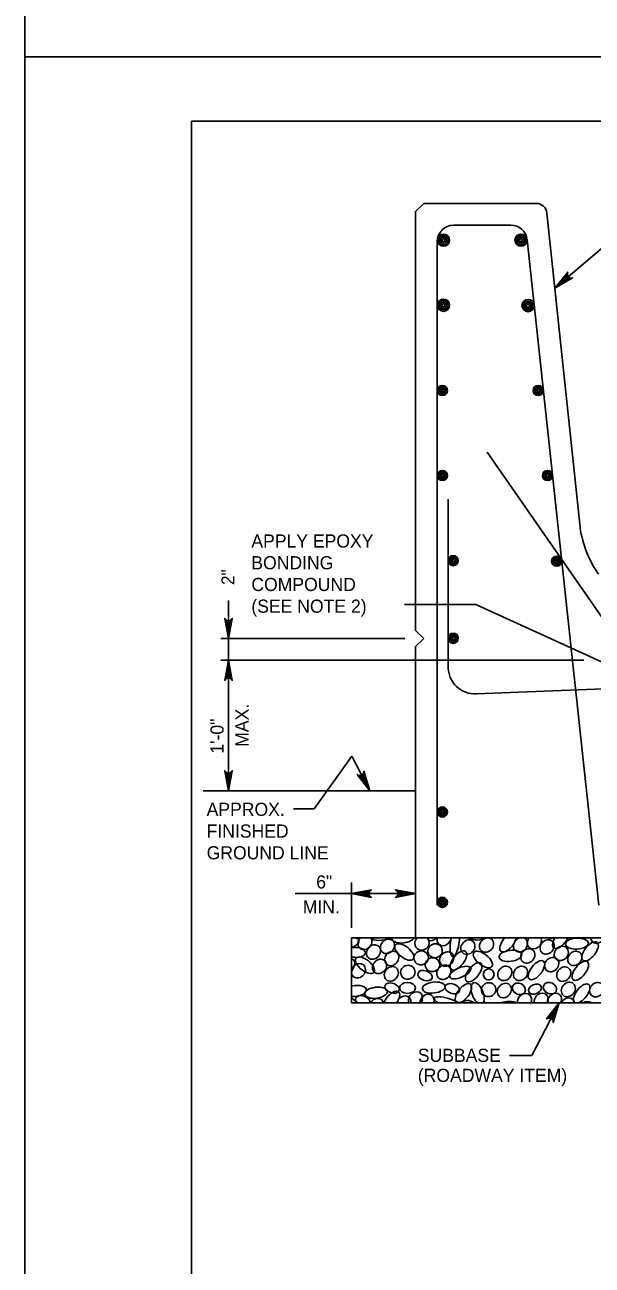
# Model space of a CAD drawing. Extents: x 638167 to 640248, y 296544 to 298920.
# Drawn here: x 638166.8 to 638299.4, y 297450.3 to 297740 of the extents above; entities that cross this region are included whole.
import ezdxf

# ---------------------------------------------------------------- set-up
doc = ezdxf.new("R2010")
doc.units = 0
for name, color, linetype in [('1', 7, 'Continuous'), ('50', 7, 'Continuous'), ('PLT-BNDY', 7, 'Continuous')]:
    doc.layers.add(name, color=color, linetype=linetype)

# ---------------------------------------------------------------- blocks, each defined once
blk = doc.blocks.new('BAR')
at = {"layer": '50'}
for radius in [2, 1.5, 1, 0.5]:
    blk.add_circle((0, 0), radius, dxfattribs=at)

msp = doc.modelspace()

# ---------------------------------------------------------------- linework, layer by layer
at = {"layer": '1'}
for p, q in [((638991.78, 297717.48), (638205.78, 297717.48)), ((638205.78, 297717.48), (638205.78, 297153.48)), ((638260.02, 297698.27), (638258.12, 297696.37)), ((638260.02, 297698.27), (638286.31, 297698.27)), ((638258.12, 297696.37), (638258.12, 297598.58)), ((638288.84, 297696), (638296.49, 297623.41)), ((638267.01, 297693.19), (638280.41, 297693.19)), ((638263.2, 297534.44), (638263.2, 297689.38)), ((638284.2, 297689.79), (638300.97, 297534.44)), ((638305.6, 297691.19), (638290.68, 297678.5)), ((638274.84, 297640.17), (638304.14, 297598.09)), ((638265.74, 297590.07), (638265.74, 297629.18)), ((638214.41, 297561.11), (638214.41, 297605.58)), ((638255.51, 297604.62), (638272.2, 297604.62)), ((638272.2, 297604.62), (638322.73, 297581.54)), ((638212.6, 297596.67), (638255.59, 297596.67)), ((638258.12, 297598.58), (638260.02, 297596.67)), ((638258.12, 297594.77), (638260.02, 297596.67)), ((638258.12, 297594.77), (638258.12, 297526.82)), ((638212.6, 297591.59), (638297.44, 297591.59)), ((638272.34, 297583.72), (638350.27, 297586.84)), ((638234.44, 297556.9), (638243.22, 297569.24)), ((638243.22, 297569.24), (638247.41, 297561.11)), ((638208.45, 297561.11), (638258.12, 297561.11)), ((638229.62, 297556.9), (638234.44, 297556.9)), ((638243.12, 297529.08), (638243.12, 297539.74)), ((638229.99, 297537.1), (638258.12, 297537.1)), ((638243.12, 297526.82), (638243.12, 297511.58)), ((638243.12, 297526.82), (638258.12, 297526.82)), ((638258.12, 297526.82), (638326.7, 297526.82)), ((638347.03, 297511.58), (638243.12, 297511.58)), ((638285.3, 297499.31), (638291.71, 297511.58)), ((638280.11, 297499.31), (638285.3, 297499.31))]:
    msp.add_line(p, q, dxfattribs=at)
for points in [[(638290.68, 297678.5), (638293.69, 297682.22), (638293.63, 297682), (638293.58, 297681.79), (638293.61, 297681.61), (638293.64, 297681.43), (638293.72, 297681.29), (638293.8, 297681.15), (638293.92, 297681.05), (638294.05, 297680.95), (638294.22, 297680.89), (638294.39, 297680.83), (638294.61, 297680.85), (638294.83, 297680.87), (638290.68, 297678.5), (638294.61, 297680.85), (638294.39, 297680.83), (638290.68, 297678.5), (638294.22, 297680.89), (638294.05, 297680.95), (638290.68, 297678.5), (638293.92, 297681.05), (638293.8, 297681.15), (638290.68, 297678.5), (638293.72, 297681.29), (638293.64, 297681.43), (638290.68, 297678.5), (638293.61, 297681.61), (638293.58, 297681.79), (638290.68, 297678.5), (638293.63, 297682)], [(638214.41, 297596.67), (638213.53, 297601.37), (638213.65, 297601.19), (638213.78, 297601.01), (638213.94, 297600.92), (638214.1, 297600.82), (638214.25, 297600.8), (638214.41, 297600.77), (638214.57, 297600.8), (638214.73, 297600.82), (638214.88, 297600.92), (638215.04, 297601.01), (638215.17, 297601.19), (638215.29, 297601.37), (638214.41, 297596.67), (638215.17, 297601.19), (638215.04, 297601.01), (638214.41, 297596.67), (638214.88, 297600.92), (638214.73, 297600.82), (638214.41, 297596.67), (638214.57, 297600.8), (638214.41, 297600.77), (638214.41, 297596.67), (638214.25, 297600.8), (638214.1, 297600.82), (638214.41, 297596.67), (638213.94, 297600.92), (638213.78, 297601.01), (638214.41, 297596.67), (638213.65, 297601.19)], [(638214.41, 297591.59), (638215.29, 297586.9), (638215.17, 297587.08), (638215.04, 297587.26), (638214.88, 297587.35), (638214.73, 297587.45), (638214.57, 297587.47), (638214.41, 297587.5), (638214.25, 297587.47), (638214.1, 297587.45), (638213.94, 297587.35), (638213.78, 297587.26), (638213.65, 297587.08), (638213.53, 297586.9), (638214.41, 297591.59), (638213.65, 297587.08), (638213.78, 297587.26), (638214.41, 297591.59), (638213.94, 297587.35), (638214.1, 297587.45), (638214.41, 297591.59), (638214.25, 297587.47), (638214.41, 297587.5), (638214.41, 297591.59), (638214.57, 297587.47), (638214.73, 297587.45), (638214.41, 297591.59), (638214.88, 297587.35), (638215.04, 297587.26), (638214.41, 297591.59), (638215.17, 297587.08)], [(638214.41, 297561.11), (638213.53, 297565.81), (638213.65, 297565.63), (638213.78, 297565.45), (638213.94, 297565.36), (638214.1, 297565.26), (638214.25, 297565.24), (638214.41, 297565.21), (638214.57, 297565.24), (638214.73, 297565.26), (638214.88, 297565.36), (638215.04, 297565.45), (638215.17, 297565.63), (638215.29, 297565.81), (638214.41, 297561.11), (638215.17, 297565.63), (638215.04, 297565.45), (638214.41, 297561.11), (638214.88, 297565.36), (638214.73, 297565.26), (638214.41, 297561.11), (638214.57, 297565.24), (638214.41, 297565.21), (638214.41, 297561.11), (638214.25, 297565.24), (638214.1, 297565.26), (638214.41, 297561.11), (638213.94, 297565.36), (638213.78, 297565.45), (638214.41, 297561.11), (638213.65, 297565.63)], [(638247.41, 297561.11), (638244.48, 297564.89), (638244.67, 297564.78), (638244.86, 297564.68), (638245.05, 297564.67), (638245.23, 297564.66), (638245.38, 297564.71), (638245.54, 297564.75), (638245.66, 297564.85), (638245.79, 297564.95), (638245.89, 297565.1), (638245.99, 297565.26), (638246.01, 297565.48), (638246.04, 297565.69), (638247.41, 297561.11), (638246.01, 297565.48), (638245.99, 297565.26), (638247.41, 297561.11), (638245.89, 297565.1), (638245.79, 297564.95), (638247.41, 297561.11), (638245.66, 297564.85), (638245.54, 297564.75), (638247.41, 297561.11), (638245.38, 297564.71), (638245.23, 297564.66), (638247.41, 297561.11), (638245.05, 297564.67), (638244.86, 297564.68), (638247.41, 297561.11), (638244.67, 297564.78)], [(638243.12, 297537.1), (638247.81, 297536.22), (638247.63, 297536.34), (638247.45, 297536.47), (638247.36, 297536.63), (638247.26, 297536.79), (638247.24, 297536.94), (638247.21, 297537.1), (638247.24, 297537.26), (638247.26, 297537.42), (638247.36, 297537.57), (638247.45, 297537.73), (638247.63, 297537.86), (638247.81, 297537.98), (638243.12, 297537.1), (638247.63, 297537.86), (638247.45, 297537.73), (638243.12, 297537.1), (638247.36, 297537.57), (638247.26, 297537.42), (638243.12, 297537.1), (638247.24, 297537.26), (638247.21, 297537.1), (638243.12, 297537.1), (638247.24, 297536.94), (638247.26, 297536.79), (638243.12, 297537.1), (638247.36, 297536.63), (638247.45, 297536.47), (638243.12, 297537.1), (638247.63, 297536.34)], [(638258.12, 297537.1), (638253.42, 297536.22), (638253.6, 297536.34), (638253.78, 297536.47), (638253.87, 297536.63), (638253.97, 297536.79), (638253.99, 297536.94), (638254.02, 297537.1), (638253.99, 297537.26), (638253.97, 297537.42), (638253.87, 297537.57), (638253.78, 297537.73), (638253.6, 297537.86), (638253.42, 297537.98), (638258.12, 297537.1), (638253.6, 297537.86), (638253.78, 297537.73), (638258.12, 297537.1), (638253.87, 297537.57), (638253.97, 297537.42), (638258.12, 297537.1), (638253.99, 297537.26), (638254.02, 297537.1), (638258.12, 297537.1), (638253.99, 297536.94), (638253.97, 297536.79), (638258.12, 297537.1), (638253.87, 297536.63), (638253.78, 297536.47), (638258.12, 297537.1), (638253.6, 297536.34)], [(638291.71, 297511.58), (638290.31, 297507.01), (638290.29, 297507.23), (638290.26, 297507.45), (638290.16, 297507.6), (638290.07, 297507.76), (638289.94, 297507.86), (638289.81, 297507.95), (638289.66, 297508), (638289.51, 297508.05), (638289.32, 297508.04), (638289.14, 297508.03), (638288.95, 297507.93), (638288.75, 297507.83), (638291.71, 297511.58), (638288.95, 297507.93), (638289.14, 297508.03), (638291.71, 297511.58), (638289.32, 297508.04), (638289.51, 297508.05), (638291.71, 297511.58), (638289.66, 297508), (638289.81, 297507.95), (638291.71, 297511.58), (638289.94, 297507.86), (638290.07, 297507.76), (638291.71, 297511.58), (638290.16, 297507.6), (638290.26, 297507.45), (638291.71, 297511.58), (638290.29, 297507.23)]]:
    msp.add_lwpolyline(points, dxfattribs=at)
for centre, radius, start, end in [((638286.31, 297695.73), 2.54, 6.0207, 90), ((638267.01, 297689.38), 3.81, 90, 180), ((638280.41, 297689.38), 3.81, 6.1633, 90), ((638321.44, 297626.04), 25.08, 186.0207, 214.8545), ((638272.09, 297590.07), 6.35, 180, 272.2906)]:
    msp.add_arc(centre, radius, start, end, dxfattribs=at)
for centre, major_axis, ratio in [((638274.72, 297525.09), (1.2, 1.35), 0.844245), ((638248.29, 297523.45), (1.2, 1.35), 0.844245), ((638251.56, 297524.78), (1.2, 1.35), 0.844245), ((638255.5, 297523.48), (-2.1, 1.65), 0.479042), ((638262.69, 297523.75), (-1.58, -0.63), 0.948581), ((638268.16, 297521.5), (-1.65, -2.1), 0.479042), ((638270.36, 297524.61), (1.2, 1.35), 0.844245), ((638284.36, 297522.55), (1.2, 1.35), 0.844245), ((638288.88, 297524.65), (1.2, 1.35), 0.844245), ((638292.19, 297523.15), (1.2, 1.35), 0.844245), ((638295.84, 297525.44), (-2.67, -0.09), 0.479042), ((638298.92, 297523.62), (-1.65, -2.1), 0.479042), ((638246.3, 297520.38), (-2.1, 1.65), 0.479042), ((638249.71, 297520.12), (1.2, 1.35), 0.844245), ((638252.55, 297521.95), (1.2, 1.35), 0.844245), ((638259.43, 297522.1), (-1.58, -0.63), 0.948581), ((638262.07, 297520.51), (-1.58, -0.63), 0.948581), ((638265.41, 297521.83), (1.2, 1.35), 0.844245), ((638271.7, 297518.73), (-1.65, -2.1), 0.479042), ((638273.86, 297521.72), (-2.1, 1.65), 0.479042), ((638280.29, 297522.57), (-2.65, -0.32), 0.479042), ((638286.37, 297519.23), (-1.65, -2.1), 0.479042), ((638289.95, 297520.52), (1.2, 1.35), 0.844245), ((638295.35, 297521.99), (1.2, 1.35), 0.844245), ((638296.64, 297519.08), (-1.65, -2.1), 0.479042), ((638252.46, 297518.37), (1.2, 1.35), 0.844245), ((638256.32, 297518.75), (-1.58, -0.63), 0.948581), ((638260.35, 297517.95), (1.65, -0.58), 0.646802), ((638264.73, 297518.74), (1.2, 1.35), 0.844245), ((638268.57, 297518.68), (2.45, 1.04), 0.422273), ((638275.21, 297518.23), (0, 1.28), 0.982495), ((638278.97, 297518.47), (1.2, 1.35), 0.844245), ((638282.66, 297518.48), (1.2, 1.35), 0.844245), ((638292.76, 297518.3), (1.2, 1.35), 0.844245), ((638248.89, 297513.96), (-2.65, -0.32), 0.479042), ((638252.64, 297515.06), (1.65, -0.58), 0.646802), ((638256.22, 297515.08), (1.88, 0), 0.671766), ((638262.36, 297515.17), (-2.65, -0.32), 0.479042), ((638266.73, 297514.9), (1.65, -0.58), 0.646802), ((638269.3, 297513.86), (-1.65, -2.1), 0.479042), ((638275.21, 297514.67), (-1.58, -0.63), 0.948581), ((638278.88, 297514.48), (1.2, 1.35), 0.844245), ((638282.27, 297514.87), (1.43, -0.74), 0.796199), ((638286.05, 297514.8), (1.44, 0.65), 0.687276), ((638289.53, 297515.02), (1.43, -0.74), 0.796199), ((638293.83, 297514.72), (1.2, 1.35), 0.844245), ((638300.47, 297514.66), (1.2, 1.35), 0.844245)]:
    msp.add_ellipse(centre, major_axis=major_axis, ratio=ratio, dxfattribs=at)
for centre, major_axis, ratio, start_param, end_param in [((638242.24, 297525.69), (-2.65, -0.32), 0.479042, 1.851051, 3.93573), ((638244.14, 297523.38), (2.29, -0.09), 0.504072, 4.266987, 8.340818), ((638246.28, 297525.73), (1.2, 1.35), 0.844245, 1.507225, 6.063614), ((638249.8, 297527.45), (-2.67, -0.09), 0.479042, 0.445127, 2.562273), ((638255.25, 297526.88), (-2.65, -0.32), 0.479042, 6.077456, 9.139542), ((638259.62, 297525.53), (-1.58, -0.63), 0.948581, 4.966361, 9.943583), ((638262.85, 297528.34), (-1.65, -2.1), 0.479042, 5.814752, 7.471574), ((638264.79, 297526.62), (1.2, 1.35), 0.844245, 2.093846, 5.476993), ((638267.35, 297525.93), (0.54, 3.56), 0.282192, 1.36058, 5.008806), ((638271.56, 297527.73), (-2.54, 0.83), 0.479042, 1.263731, 3.078451), ((638279.74, 297525.72), (-1.65, -2.1), 0.479042, 4.559199, 8.727126), ((638282.63, 297525.16), (1.2, 1.35), 0.844245, 0.819325, 6.751515), ((638285.9, 297525.87), (1.2, 1.35), 0.844245, 1.614664, 5.956176), ((638288.43, 297528.55), (-2.1, 1.65), 0.479042, 2.126661, 3.061467), ((638292.07, 297526.52), (-1.65, -2.1), 0.479042, 4.934449, 8.351876), ((638297.11, 297528.37), (1.2, 1.35), 0.844245, 3.373222, 4.197617), ((638300.7, 297527.18), (1.2, 1.35), 0.844245, 2.425749, 5.14509), ((638241.96, 297519.53), (-1.65, -2.1), 0.479042, 1.666117, 3.522011), ((638244.77, 297519.08), (1.2, 1.35), 0.844245, 2.442521, 8.604653), ((638243.98, 297514.36), (-2.65, -0.32), 0.479042, 1.184089, 4.984236), ((638272.63, 297513.82), (0.99, -2.48), 0.479042, 0.297424, 5.606326), ((638296.95, 297513.79), (-1.65, -2.1), 0.479042, 0.559191, 6.443949), ((638243.3, 297511.03), (-2.1, 1.65), 0.479042, 4.457385, 5.153399), ((638245.78, 297512.07), (1.65, -0.58), 0.646802, 0.084034, 4.056546), ((638249.01, 297510.95), (1.2, 1.35), 0.844245, 5.741601, 8.112423), ((638252.49, 297512.12), (-1.65, -2.1), 0.479042, 1.689834, 5.313306), ((638255.41, 297511.53), (1.2, 1.35), 0.844245, 5.390727, 8.463297), ((638258.12, 297512.52), (1.2, 1.35), 0.844245, 4.770959, 9.083065), ((638260.8, 297511.91), (1.2, 1.35), 0.844245, 5.164104, 8.689921), ((638265.89, 297511.54), (3.41, -1.15), 0.282192, 0.907202, 3.98547), ((638283.58, 297512.06), (1.2, 1.35), 0.844245, 5.07019, 8.783834), ((638287.48, 297512.18), (1.2, 1.35), 0.844245, 4.997501, 8.856523), ((638290.63, 297512.15), (1.2, 1.35), 0.844245, 5.013701, 8.840323), ((638293.61, 297511.05), (1.2, 1.35), 0.844245, 5.67873, 8.175294), ((638270.66, 297510.94), (1.65, -0.58), 0.646802, 1.060929, 3.079652), ((638274.19, 297509.71), (-2.1, 1.65), 0.479042, 5.478563, 5.99275), ((638279.56, 297510.63), (-2.65, -0.32), 0.479042, 3.716924, 5.216889), ((638298.03, 297510.24), (1.2, 1.35), 0.844245, 6.273468, 7.580556)]:
    msp.add_ellipse(centre, major_axis=major_axis, ratio=ratio, start_param=start_param, end_param=end_param, dxfattribs=at)
at = {"layer": 'PLT-BNDY'}
for points in [[(638166.78, 298326.48), (639007.78, 298326.48), (639007.78, 297732.48), (638166.78, 297732.48)], [(638166.78, 297732.48), (639007.78, 297732.48), (639007.78, 297138.48), (638166.78, 297138.48)]]:
    msp.add_lwpolyline(points, close=True, dxfattribs=at)

# ---------------------------------------------------------------- block references
at = {"layer": '1', "rotation": -90.00000000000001}
for p, xscale, yscale in [((638264.65, 297689.7), 0.714376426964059, 0.714376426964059), ((638282.77, 297689.7), 0.714376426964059, 0.714376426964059), ((638264.63, 297674.5), 0.714376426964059, 0.714376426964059), ((638284.42, 297674.41), 0.714376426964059, 0.714376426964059), ((638264.39, 297654.59), 0.5953136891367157, 0.5953136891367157), ((638286.8, 297654.59), 0.5953136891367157, 0.5953136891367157), ((638264.39, 297634.73), 0.5953136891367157, 0.5953136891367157), ((638288.95, 297634.73), 0.5953136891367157, 0.5953136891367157), ((638266.93, 297614.86), 0.5953136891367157, 0.5953136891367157), ((638291.11, 297614.73), 0.5953136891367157, 0.5953136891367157), ((638266.93, 297596.73), 0.5953136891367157, 0.5953136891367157), ((638264.39, 297556.17), 0.5953136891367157, 0.5953136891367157), ((638264.39, 297535.08), 0.5953136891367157, 0.5953136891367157)]:
    msp.add_blockref('BAR', p, dxfattribs=dict(at, xscale=xscale, yscale=yscale))

# ---------------------------------------------------------------- texts
at = {"layer": '1'}
for s, p in [('APPLY EPOXY', (638219.74, 297617.91)), ('BONDING', (638219.74, 297612.83)), ('COMPOUND', (638219.74, 297607.76)), ('(SEE NOTE 2)', (638219.74, 297602.69)), ('APPROX.', (638209.29, 297555.26)), ('FINISHED', (638209.29, 297550.18)), ('GROUND LINE', (638209.29, 297545.11)), ('6"', (638234.9, 297538.3)), ('MIN.', (638231.75, 297532.48))]:
    msp.add_text(s, height=3.072, dxfattribs=at).set_placement(p)
for s, height, rotation, p in [('2"', 3, 90, (638215.76, 297609.16)), ('MAX.', 3.072, 90, (638219.09, 297571.38)), ('1\'-0"', 3.072, 90, (638213.25, 297569.79)), ('SUBBASE', 3.072, 360, (638258.65, 297497.81)), ('(ROADWAY ITEM)', 3.072, 360, (638258.65, 297493.14))]:
    msp.add_text(s, height=height, rotation=rotation, dxfattribs=at).set_placement(p)

doc.saveas('drawing.dxf')
